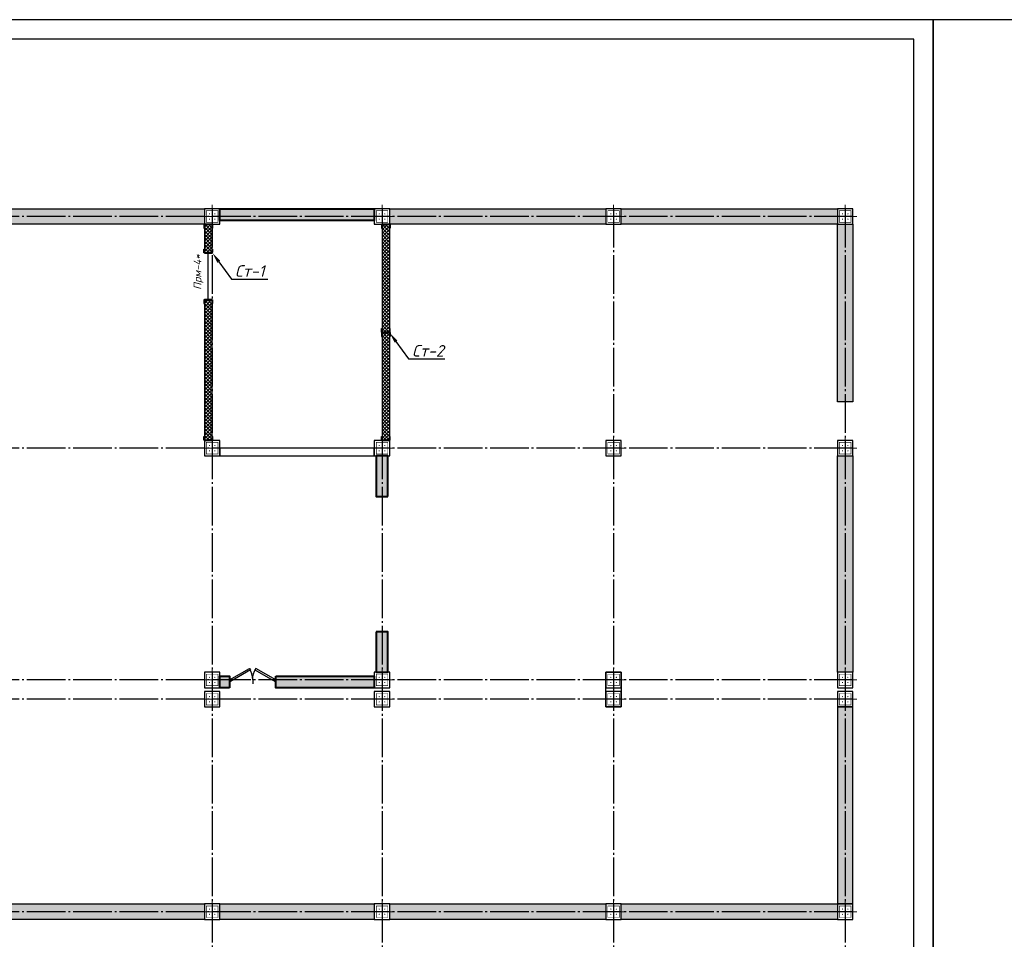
# Model space of a CAD drawing. Header units: millimetres. Extents: x -33345 to 4712671, y -3392 to 121473.
# Tile 257 of 656: x 1383056 to 1408564, y 62691 to 86501. Entities that reach past the tile are written whole.
import ezdxf
from ezdxf import colors
from ezdxf.entities.mleader import LeaderData, LeaderLine
from ezdxf.math import Vec2, Vec3

# ---------------------------------------------------------------- set-up
doc = ezdxf.new("R2010")
doc.units = ezdxf.units.MM
doc.linetypes.add('CENTER2', pattern=[28.575, 19.05, -3.175, 3.175, -3.175])
doc.linetypes.add('ГОСТ 2.303 5', pattern=[24, 20, -1.5, 1, -1.5])
for name, color, linetype, lineweight in [('0.25', 7, 'Continuous', 25), ('5   0.30', 1, 'Continuous', 30), ('размер 0.09', 175, 'Continuous', 9)]:
    doc.layers.add(name, color=color, linetype=linetype, lineweight=lineweight)
for name, color, linetype in [('00-Axes', 1, 'CENTER2'), ('HA', 9, 'Continuous'), ('KIK-0-HSL-HTC', 7, 'Continuous')]:
    doc.layers.add(name, color=color, linetype=linetype)
doc.styles.add('ISOCPEUR', font='isocpeui.ttf', dxfattribs={"height": 300})
doc.styles.add('ГОСТ 250', font='isocpeui.ttf', dxfattribs={"height": 250})
pattern_1 = [(45, (-51557.93, -1455798.86), (50.5139407, 185.2177825), [238.125, -47.625, 0, -47.625])]

# ---------------------------------------------------------------- blocks, each defined once
blk = doc.blocks.new('*U263')
at = {"layer": '0.25', "color": 5, "linetype": 'Continuous', "lineweight": 25, "ltscale": 100}
blk.add_lwpolyline([(-68926, 0), (0, 0), (0, 42000), (-68926, 42000), (-68926, 0)], dxfattribs=at)
at = {"layer": '0.25', "color": 7, "linetype": 'Continuous', "lineweight": 30, "ltscale": 100}
blk.add_lwpolyline([(-66926, 500), (-500, 500), (-500, 41500), (-66926, 41500), (-66926, 500)], dxfattribs=at)
blk = doc.blocks.new('column')
at = {"lineweight": 0}
for points in [[(-68, 56, -1), (-68, 86, -1)], [(68, 56, 1), (68, 86, 1)], [(-68, -56, 1), (-68, -86, 1)], [(68, -56, -1), (68, -86, -1)]]:
    blk.add_hatch(color=0, dxfattribs=at).paths.add_polyline_path(points)
at = {"color": 0, "lineweight": 0}
for p, q in [((0, 300), (0, -300)), ((300, 0), (-300, 0))]:
    blk.add_line(p, q, dxfattribs=at)
at = {"lineweight": 30}
blk.add_lwpolyline([(-200, 200), (200, 200), (200, -200), (-200, -200)], close=True, dxfattribs=at)
at = {"color": 0, "lineweight": 0, "const_width": 15}
blk.add_lwpolyline([(150, -150), (150, 150), (-150, 150), (-150, -150)], close=True, dxfattribs=at)
blk = doc.blocks.new('*U53')
for p, q in [((0, 0), (0, -100)), ((600, 0), (600, -100))]:
    blk.add_line(p, q)
blk.add_lwpolyline([(0, 0), (520, 300), (541, 262), (22, -38)], close=True)
blk.add_arc((0, 0), 600, 0, 30)
blk = doc.blocks.new('*U3545')
at = {"color": 0, "linetype": 'ByBlock', "lineweight": -2, "ltscale": 100}
blk.add_lwpolyline([(0, 0), (63, 0), (63, 2.7, 0.4142136), (60.7, 5), (12, 5, -0.4142136), (5, 12), (5, 60.7, 0.4142136), (2.7, 63), (0, 63)], format="xyb", close=True, dxfattribs=at)
blk = doc.blocks.new('A$C0829442C')
at = {"layer": '5   0.30', "lineweight": 30, "ltscale": 200}
blk.add_line((0, 131), (0, 14), dxfattribs=at)
at = {"layer": '5   0.30', "lineweight": 30, "ltscale": 200, "xscale": -1, "rotation": 180}
blk.add_blockref('*U3545', (4, 146), dxfattribs=at)
at = {"layer": '5   0.30', "lineweight": 30, "ltscale": 200}
blk.add_blockref('*U3545', (4, 0), dxfattribs=at)
blk = doc.blocks.new('*U282')
at = {"layer": '0.25', "color": 5, "linetype": 'Continuous', "lineweight": 25, "ltscale": 100}
blk.add_lwpolyline([(-72619, 0), (0, 0), (0, 42000), (-72619, 42000), (-72619, 0)], dxfattribs=at)

msp = doc.modelspace()

# ---------------------------------------------------------------- hatches: boundary and pattern name
at = {"layer": 'KIK-0-HSL-HTC', "lineweight": 0}
h = msp.add_hatch(dxfattribs=at)
h.set_pattern_fill('ANSI36', color=154, scale=30)
h.set_pattern_definition(pattern_1)
h.paths.add_polyline_path([(1345242.201, 81605.686), (1346142.201, 81605.686), (1346142.201, 81205.686), (1345242.201, 81205.686)])
h.paths.add_polyline_path([(1347392.201, 81605.686), (1348692.201, 81605.686), (1348692.201, 81205.686), (1347392.201, 81205.686)])
h.paths.add_polyline_path([(1349942.201, 81605.686), (1350842.201, 81605.686), (1350842.201, 81205.686), (1349942.201, 81205.686)])
h.paths.add_polyline_path([(1351242.201, 81605.686), (1352142.201, 81605.686), (1352142.201, 81205.686), (1351242.201, 81205.686)])
h.paths.add_polyline_path([(1353392.201, 81605.686), (1354692.201, 81605.686), (1354692.201, 81205.686), (1353392.201, 81205.686)])
h.paths.add_polyline_path([(1355942.201, 81605.686), (1356842.201, 81605.686), (1356842.201, 81205.686), (1355942.201, 81205.686)])
h.paths.add_polyline_path([(1345242.201, 79322.78), (1345242.201, 75605.686), (1344842.201, 75605.686), (1344842.201, 81205.686), (1345242.201, 81205.686)])
h.paths.add_polyline_path([(1344842.201, 69605.686), (1345242.201, 69605.686), (1345242.201, 75205.686), (1344842.201, 75205.686)])
h.paths.add_polyline_path([(1344842.201, 68705.686), (1345242.201, 68705.686), (1345242.201, 63605.686), (1344842.201, 63605.686)])
h.paths.add_polyline_path([(1350842.201, 63605.686), (1345242.201, 63605.686), (1345242.201, 63205.686), (1350842.201, 63205.686)])
h.paths.add_polyline_path([(1356842.201, 63605.686), (1351242.201, 63605.686), (1351242.201, 63205.686), (1356842.201, 63205.686)])
h.paths.add_polyline_path([(1362842.201, 63605.686), (1357242.201, 63605.686), (1357242.201, 63205.686), (1362842.201, 63205.686)])
h.paths.add_polyline_path([(1362842.201, 63605.686), (1363242.201, 63605.686), (1363242.201, 68705.686), (1362842.201, 68705.686)])
h.paths.add_polyline_path([(1363242.201, 81605.686), (1368842.201, 81605.686), (1368842.201, 81205.686), (1363242.201, 81205.686)])
h.paths.add_polyline_path([(1369242.201, 81605.686), (1375842.201, 81605.686), (1375842.201, 81205.686), (1369242.201, 81205.686)])
h.paths.add_polyline_path([(1376242.201, 81605.686), (1381842.201, 81605.686), (1381842.201, 81205.686), (1376242.201, 81205.686)])
h.paths.add_polyline_path([(1382242.201, 81605.686), (1387842.201, 81605.686), (1387842.201, 81205.686), (1382242.201, 81205.686)])
h.paths.add_polyline_path([(1392642.201, 81605.686), (1398242.201, 81605.686), (1398242.201, 81205.686), (1392642.201, 81205.686)])
h.paths.add_polyline_path([(1398642.201, 81605.686), (1404242.201, 81605.686), (1404242.201, 81205.686), (1398642.201, 81205.686)])
h.paths.add_polyline_path([(1404242.201, 81205.686), (1404642.201, 81205.686), (1404642.201, 76605.686), (1404242.201, 76605.686)])
h.paths.add_polyline_path([(1404242.201, 75205.686), (1404642.201, 75205.686), (1404642.201, 69605.686), (1404242.201, 69605.686)])
h.paths.add_polyline_path([(1404642.201, 68705.686), (1404242.201, 68705.686), (1404242.201, 63605.686), (1404642.201, 63605.686)])
h.paths.add_polyline_path([(1398642.201, 63605.686), (1404242.201, 63605.686), (1404242.201, 63205.686), (1398642.201, 63205.686)])
h.paths.add_polyline_path([(1392642.201, 63605.686), (1398242.201, 63605.686), (1398242.201, 63205.686), (1392642.201, 63205.686)])
h.paths.add_polyline_path([(1388242.201, 63605.686), (1392242.201, 63605.686), (1392242.201, 63205.686), (1388242.201, 63205.686)])
h.paths.add_polyline_path([(1382242.201, 63605.686), (1387842.201, 63605.686), (1387842.201, 63205.686), (1382242.201, 63205.686)])
h.paths.add_polyline_path([(1381842.201, 68705.686), (1382242.201, 68705.686), (1382242.201, 63605.686), (1381842.201, 63605.686)])
h.paths.add_polyline_path([(1376242.201, 69205.686), (1376242.201, 69605.686), (1381842.201, 69605.686), (1381842.201, 69205.686)])
h = msp.add_hatch(dxfattribs=at)
h.set_pattern_fill('ANSI36', color=154, scale=30)
h.set_pattern_definition(pattern_1)
h.paths.add_polyline_path([(1363242.201, 69205.686), (1368842.201, 69205.686), (1368842.201, 69505.686), (1363242.201, 69505.686)])
h.paths.add_polyline_path([(1369192.201, 75205.686), (1368892.201, 75205.686), (1368892.201, 69605.686), (1369192.201, 69605.686)])
h.paths.add_polyline_path([(1381892.201, 73755.686), (1381892.201, 69605.686), (1382192.201, 69605.686), (1382192.201, 73755.686)])
h.paths.add_polyline_path([(1382192.201, 74955.686), (1382192.201, 75205.686), (1381892.201, 75205.686), (1381892.201, 74955.686)])
h.paths.add_polyline_path([(1389692.201, 69505.686), (1392242.201, 69505.686), (1392242.201, 69205.686), (1389692.201, 69205.686)])
h.paths.add_polyline_path([(1388492.201, 69205.686), (1388242.201, 69205.686), (1388242.201, 69505.686), (1388492.201, 69505.686)])
h.paths.add_polyline_path([(1392292.201, 70655.686), (1392292.201, 69605.686), (1392592.201, 69605.686), (1392592.201, 70655.686)])
h.paths.add_polyline_path([(1392592.201, 74155.686), (1392592.201, 75205.686), (1392292.201, 75205.686), (1392292.201, 74155.686)])
h.paths.add_polyline_path([(1388242.201, 81605.686), (1392242.201, 81605.686), (1392242.201, 81305.686), (1388242.201, 81305.686)])
h.paths.add_polyline_path([(1362842.201, 81305.686), (1362842.201, 81605.686), (1357242.201, 81605.686), (1357242.201, 81305.686)])
h.paths.add_polyline_path([(1351192.201, 74155.686), (1351192.201, 75205.686), (1350892.201, 75205.686), (1350892.201, 74155.686)])
h.paths.add_polyline_path([(1350892.201, 70655.686), (1350892.201, 69605.686), (1351192.201, 69605.686), (1351192.201, 70655.686)])
h = msp.add_hatch(dxfattribs=at)
h.set_pattern_fill('ANSI37', color=154, scale=20)
h.set_pattern_definition([(45, (-51557.93, -1455798.857), (-44.9012806, 44.9012806), []), (135, (-51557.93, -1455798.857), (-44.9012806, -44.9012806), [])])
h.paths.add_polyline_path([(1347982.201, 75405.686), (1348102.201, 75405.686), (1348102.201, 81205.686), (1347982.201, 81205.686)])
h.paths.add_polyline_path([(1347732.201, 75405.686), (1349592.201, 75405.686), (1349592.201, 75205.686), (1347732.201, 75205.686)])
h.paths.add_polyline_path([(1346732.201, 75205.686), (1345242.201, 75205.686), (1345242.201, 75405.686), (1346732.201, 75405.686)])
h.paths.add_polyline_path([(1350592.201, 75405.686), (1350842.201, 75405.686), (1350842.201, 75205.686), (1350592.201, 75205.686)])
h.paths.add_polyline_path([(1350842.201, 81205.686), (1351042.201, 81205.686), (1351042.201, 75605.686), (1350842.201, 75605.686)])
h.paths.add_polyline_path([(1352732.201, 75205.686), (1351242.201, 75205.686), (1351242.201, 75405.686), (1352732.201, 75405.686)])
h.paths.add_polyline_path([(1353732.201, 75405.686), (1355592.201, 75405.686), (1355592.201, 75205.686), (1353732.201, 75205.686)])
h.paths.add_polyline_path([(1353982.201, 75405.686), (1354102.201, 75405.686), (1354102.201, 81205.686), (1353982.201, 81205.686)])
h.paths.add_polyline_path([(1357042.201, 81205.686), (1357242.201, 81205.686), (1357242.201, 75605.686), (1357042.201, 75605.686)])
h.paths.add_polyline_path([(1356592.201, 75405.686), (1356842.201, 75405.686), (1356842.201, 75205.686), (1356592.201, 75205.686)])
h.paths.add_polyline_path([(1392642.201, 81205.686), (1392442.201, 81205.686), (1392442.201, 75605.686), (1392642.201, 75605.686)])
h.paths.add_polyline_path([(1387842.201, 79255.686), (1387842.201, 75605.686), (1388042.201, 75605.686), (1388042.201, 79255.686)])
h.paths.add_polyline_path([(1388042.201, 80455.686), (1388042.201, 81205.686), (1387842.201, 81205.686), (1387842.201, 80455.686)])

# ---------------------------------------------------------------- linework, layer by layer
at = {"color": 177, "lineweight": 30, "true_color": 0x293189}
msp.add_line((1387942.201, 79255.686), (1387942.201, 80455.686), dxfattribs=at)
at = {"color": 244, "lineweight": 40, "true_color": 0x991b1e}
for points in [[(1388242.201, 81605.686), (1392242.201, 81605.686), (1392242.201, 81305.686), (1388242.201, 81305.686)], [(1392592.201, 74155.686), (1392592.201, 75205.686), (1392292.201, 75205.686), (1392292.201, 74155.686)], [(1392292.201, 70655.686), (1392292.201, 69605.686), (1392592.201, 69605.686), (1392592.201, 70655.686)], [(1388492.201, 69205.686), (1388242.201, 69205.686), (1388242.201, 69505.686), (1388492.201, 69505.686)], [(1389692.201, 69505.686), (1392242.201, 69505.686), (1392242.201, 69205.686), (1389692.201, 69205.686)]]:
    msp.add_lwpolyline(points, close=True, dxfattribs=at)
at = {"color": 18, "true_color": 0x000000}
msp.add_lwpolyline([(1398242.201, 69605.686), (1398642.201, 69605.686), (1398642.201, 68705.686), (1398242.201, 68705.686)], close=True, dxfattribs=at)
at = {"layer": '00-Axes', "color": 251, "linetype": 'ГОСТ 2.303 5', "ltscale": 50, "true_color": 0x636466}
for points in [[(1404642.201, 81405.686), (1341280.779, 81405.686)], [(1388042.201, 81605.686), (1388042.201, 56679.408)], [(1392442.201, 81605.686), (1392442.201, 56679.408)], [(1398442.201, 81605.686), (1398442.201, 56679.408)], [(1404442.201, 81605.686), (1404442.201, 56679.408)], [(1404642.201, 75405.686), (1341280.779, 75405.686)], [(1404642.201, 69405.686), (1341280.779, 69405.686)], [(1404642.201, 68905.686), (1341781.352, 68905.686), (1341671.597, 68793.766), (1341280.779, 68793.766)], [(1404642.201, 63405.686), (1341280.779, 63405.686)]]:
    msp.add_lwpolyline(points, dxfattribs=at)
at = {"layer": 'HA', "color": 250, "lineweight": 30, "ltscale": 100}
for points in [[(1382242.201, 81605.686), (1387842.201, 81605.686), (1387842.201, 81205.686), (1382242.201, 81205.686)], [(1392642.201, 81605.686), (1398242.201, 81605.686), (1398242.201, 81205.686), (1392642.201, 81205.686)], [(1398642.201, 81605.686), (1404242.201, 81605.686), (1404242.201, 81205.686), (1398642.201, 81205.686)], [(1392642.201, 81205.686), (1392442.201, 81205.686), (1392442.201, 75605.686), (1392642.201, 75605.686)], [(1404242.201, 81205.686), (1404642.201, 81205.686), (1404642.201, 76605.686), (1404242.201, 76605.686)], [(1388242.201, 75405.686), (1388242.201, 75205.686), (1392242.201, 75205.686), (1392242.201, 75405.686)], [(1404242.201, 75205.686), (1404642.201, 75205.686), (1404642.201, 69605.686), (1404242.201, 69605.686)], [(1404642.201, 68705.686), (1404242.201, 68705.686), (1404242.201, 63605.686), (1404642.201, 63605.686)], [(1382242.201, 63605.686), (1387842.201, 63605.686), (1387842.201, 63205.686), (1382242.201, 63205.686)], [(1388242.201, 63605.686), (1392242.201, 63605.686), (1392242.201, 63205.686), (1388242.201, 63205.686)], [(1392642.201, 63605.686), (1398242.201, 63605.686), (1398242.201, 63205.686), (1392642.201, 63205.686)], [(1398642.201, 63605.686), (1404242.201, 63605.686), (1404242.201, 63205.686), (1398642.201, 63205.686)]]:
    msp.add_lwpolyline(points, close=True, dxfattribs=at)
for points in [[(1388042.201, 80455.686), (1388042.201, 81205.686), (1387842.201, 81205.686), (1387842.201, 80455.686), (1388042.201, 80455.686)], [(1387842.201, 79255.686), (1387842.201, 75605.686), (1388042.201, 75605.686), (1388042.201, 79255.686), (1387842.201, 79255.686)]]:
    msp.add_lwpolyline(points, dxfattribs=at)

# ---------------------------------------------------------------- block references
at = {"xscale": -1, "rotation": 270}
for p in [(1388042.201, 81405.686), (1392442.201, 81405.686), (1398442.201, 81405.686), (1404442.201, 81405.686), (1388042.201, 75405.686), (1392442.201, 75405.686), (1398442.201, 75405.686), (1404442.201, 75405.686), (1388042.201, 69405.686), (1392442.201, 69405.686), (1398442.201, 69405.686), (1404442.201, 69405.686), (1388042.201, 68905.686), (1392442.201, 68905.686), (1398442.201, 68905.686), (1404442.201, 68905.686), (1388042.201, 63405.686), (1392442.201, 63405.686), (1398442.201, 63405.686), (1404442.201, 63405.686)]:
    msp.add_blockref('column', p, dxfattribs=at)
at = {"color": 5, "lineweight": 0}
msp.add_blockref('*U53', (1388492.201, 69405.686), dxfattribs=at)
at = {"color": 5, "lineweight": 0, "xscale": -1}
msp.add_blockref('*U53', (1389692.201, 69405.686), dxfattribs=at)
at = {"layer": '0.25', "ltscale": 100, "transparency": 33554687}
for name, p in [('*U263', (1406717.654, 44501.326)), ('*U282', (1479336.843, 44501.326))]:
    msp.add_blockref(name, p, dxfattribs=at)
at = {"layer": 'размер 0.09', "lineweight": 30, "ltscale": 200, "yscale": 1.556924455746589, "zscale": 1.556924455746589}
for p, xscale, rotation in [((1388054.699, 81205.686), -1.556924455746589, 89.99995515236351), ((1392654.699, 81205.686), -1.556924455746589, 89.99995515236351), ((1388054.699, 80455.686), 1.556924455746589, 90.0000448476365), ((1388054.699, 79255.686), -1.556924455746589, 89.99995515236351), ((1392654.699, 78405.686), 1.556924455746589, 90.0000448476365), ((1392654.699, 78405.686), -1.556924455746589, 89.99995515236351), ((1388054.699, 75605.686), 1.556924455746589, 90.0000448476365), ((1392654.699, 75605.686), 1.556924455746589, 90.0000448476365)]:
    msp.add_blockref('A$C0829442C', p, dxfattribs=dict(at, xscale=xscale, rotation=rotation))

# ---------------------------------------------------------------- texts
at = {"transparency": 33554687, "insert": (1387560.221, 79506.686), "char_height": 200, "attachment_point": 1, "rotation": 90, "style": 'ГОСТ 250'}
msp.add_mtext_dynamic_manual_height_columns('{\\C6;Прм-4*}', width=5615.66788, gutter_width=1250, heights=[0], dxfattribs=at)

# ---------------------------------------------------------------- leaders
at = {"transparency": 33554687}
ml = msp.add_multileader_mtext('Standard', dxfattribs=at)
ml.set_content('Ст-1', color=256, style='ISOCPEUR')
ml.set_leader_properties(color=256)
ml.build(insert=Vec2(0, 0))
ml.multileader.update_dxf_attribs({"text_left_attachment_type": 6, "text_right_attachment_type": 6, "dogleg_length": 1.827, "arrow_head_size": 274.097})
ctx = ml.context
ctx.base_point, ctx.char_height, ctx.arrow_head_size, ctx.landing_gap_size, ctx.plane_origin = Vec3(1388542.757, 79784.887), 300, 274.097, 91.366, Vec3(1388063.637, 80375.693)
ctx.left_attachment, ctx.right_attachment = 6, 6
notes = []
notes.append((ctx, [(0, (1, 1, 0), (1388540.93, 79784.887), (1, 0), 1.827, [(0, [(1388054.699, 80455.686)], 0, [])])]))
ctx.mtext.insert, ctx.mtext.flow_direction = Vec3(1388634.123, 80144.887), 5
ml = msp.add_multileader_mtext('Standard', dxfattribs=at)
ml.set_content('Ст-2', color=256, style='ISOCPEUR')
ml.set_leader_properties(color=256)
ml.build(insert=Vec2(0, 0))
ml.multileader.update_dxf_attribs({"text_left_attachment_type": 6, "text_right_attachment_type": 6, "dogleg_length": 1.827, "arrow_head_size": 274.097})
ctx = ml.context
ctx.base_point, ctx.char_height, ctx.arrow_head_size, ctx.landing_gap_size, ctx.plane_origin = Vec3(1393131.78, 77717.905), 300, 274.097, 91.366, Vec3(1392652.66, 78308.712)
ctx.left_attachment, ctx.right_attachment = 6, 6
notes.append((ctx, [(0, (1, 1, 0), (1393129.953, 77717.905), (1, 0), 1.827, [(0, [(1392643.722, 78388.704)], 0, [])])]))
ctx.mtext.insert, ctx.mtext.flow_direction = Vec3(1393223.146, 78077.905), 5
for ctx, leaders in notes:
    for number, flags, end, landing, length, lines in leaders:
        leader = LeaderData()
        leader.index, (leader.has_last_leader_line, leader.has_dogleg_vector, leader.attachment_direction) = number, flags
        leader.last_leader_point, leader.dogleg_vector, leader.dogleg_length = Vec3(end), Vec3(landing), length
        for number, points, colour, breaks in lines:
            line = LeaderLine()
            line.index, line.vertices, line.color, line.breaks = number, Vec3.list(points), colors.encode_raw_color(colour), breaks
            leader.lines.append(line)
        ctx.leaders.append(leader)

doc.saveas('drawing.dxf')
